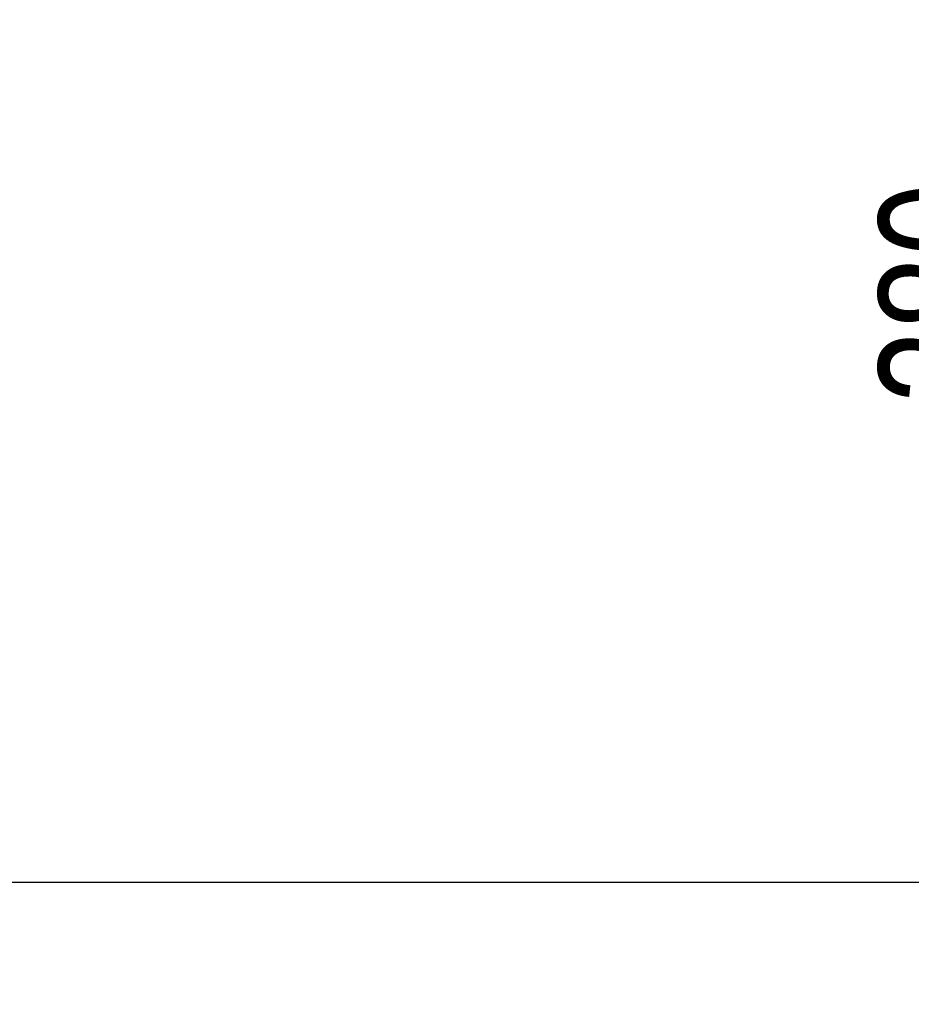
# Model space of a CAD drawing. Header units: millimetres. Extents: x 0 to 594, y 0 to 420.
# Tile 288 of 467: x 442 to 469, y 268 to 298. Entities that reach past the tile are written whole.
import ezdxf

# ---------------------------------------------------------------- set-up
doc = ezdxf.new("R2010")
doc.units = ezdxf.units.MM
doc.header["$LTSCALE"] = 32.67
doc.layers.get('0').update_dxf_attribs({"linetype": 'CONTINUOUS'})
doc.layers.add('DRIV_DIM', color=7, linetype='CONTINUOUS')
doc.styles.get("Standard").update_dxf_attribs({"font": 'txt', "width": 0.8})
doc.dimstyles.new('DIMSTYLE_1', dxfattribs={"dimtxt": 3.8, "dimasz": 1.8, "dimexe": 0.18, "dimexo": 0.0625, "dimgap": 0.09, "dimtad": 1, "dimdec": 3, "dimlfac": 10, "dimdsep": 46, "dimtxsty": 'STANDARD', "dimblk": 'OPEN', "dimblk1": 'OPEN', "dimblk2": 'OPEN', "dimcen": 0.09, "dimadec": 0, "dimazin": 0, "dimtp": 0.001, "dimtm": 0.001, "dimtfac": 1, "dimtdec": 3, "dimtofl": 0, "dimtmove": 0, "dimatfit": 3, "dimldrblk": 'OPEN', "dimfxl": 1, "dimtolj": 1, "dimarcsym": 0})

# ---------------------------------------------------------------- blocks, each defined once
blk = doc.blocks.new('_OPEN')
at = {"color": 0, "linetype": 'BYBLOCK'}
for p, q in [((0, 0), (-1, 0.342)), ((-1, -0.342), (0, 0)), ((-1, 0), (0, 0))]:
    blk.add_line(p, q, dxfattribs=at)
blk = doc.blocks.new('*D0')
at = {"layer": 'DRIV_DIM', "color": 2, "linetype": 'CONTINUOUS'}
for p, q in [((356.209, 271.765), (474.81, 271.765)), ((472.81, 271.765), (472.81, 254.765)), ((472.81, 237.765), (472.81, 254.765)), ((356.209, 237.765), (474.81, 237.765))]:
    blk.add_line(p, q, dxfattribs=at)
at = {"layer": 'DRIV_DIM', "color": 2, "linetype": 'CONTINUOUS', "xscale": 1.8, "yscale": 1.8, "zscale": 1.8}
for p, rotation in [((472.81, 271.765), 90), ((472.81, 237.765), 270)]:
    blk.add_blockref('_OPEN', p, dxfattribs=dict(at, rotation=rotation))
at = {"layer": 'DRIV_DIM', "color": 2, "linetype": 'CONTINUOUS', "width": 0.8}
blk.add_text('340', height=3.8, rotation=90, dxfattribs=at).set_placement((471.86, 250.8))
blk = doc.blocks.new('*D2')
at = {"layer": 'DRIV_DIM', "color": 2, "linetype": 'CONTINUOUS'}
for p, q in [((353.209, 309.765), (474.81, 309.765)), ((472.81, 309.765), (472.81, 290.765)), ((472.81, 271.765), (472.81, 290.765)), ((353.209, 271.765), (474.81, 271.765))]:
    blk.add_line(p, q, dxfattribs=at)
at = {"layer": 'DRIV_DIM', "color": 2, "linetype": 'CONTINUOUS', "xscale": 1.8, "yscale": 1.8, "zscale": 1.8}
for p, rotation in [((472.81, 309.765), 90), ((472.81, 271.765), 270)]:
    blk.add_blockref('_OPEN', p, dxfattribs=dict(at, rotation=rotation))
at = {"layer": 'DRIV_DIM', "color": 2, "linetype": 'CONTINUOUS', "width": 0.8}
blk.add_text('380', height=3.8, rotation=90, dxfattribs=at).set_placement((471.86, 286.471))

msp = doc.modelspace()

# ---------------------------------------------------------------- dimensions: what is measured, and where the dimension line sits
at = {"layer": 'DRIV_DIM', "color": 2, "linetype": 'CONTINUOUS'}
for p1, p2, angle, picture, middle in [((353.20903, 309.76501), (353.20903, 271.76501), 270, '*D2', (469.95973, 291.03126)), ((356.20903, 237.76501), (356.20903, 271.76501), 90, '*D0', (469.95973, 255.35983))]:
    dim = msp.add_linear_dim(base=(472.80973, 271.76501), p1=p1, p2=p2, angle=angle, dimstyle='DIMSTYLE_1', dxfattribs=at)
    dim.commit()
    dim.dimension.update_dxf_attribs({"geometry": picture, "text_midpoint": middle, "dimtype": 160})

doc.saveas('drawing.dxf')
